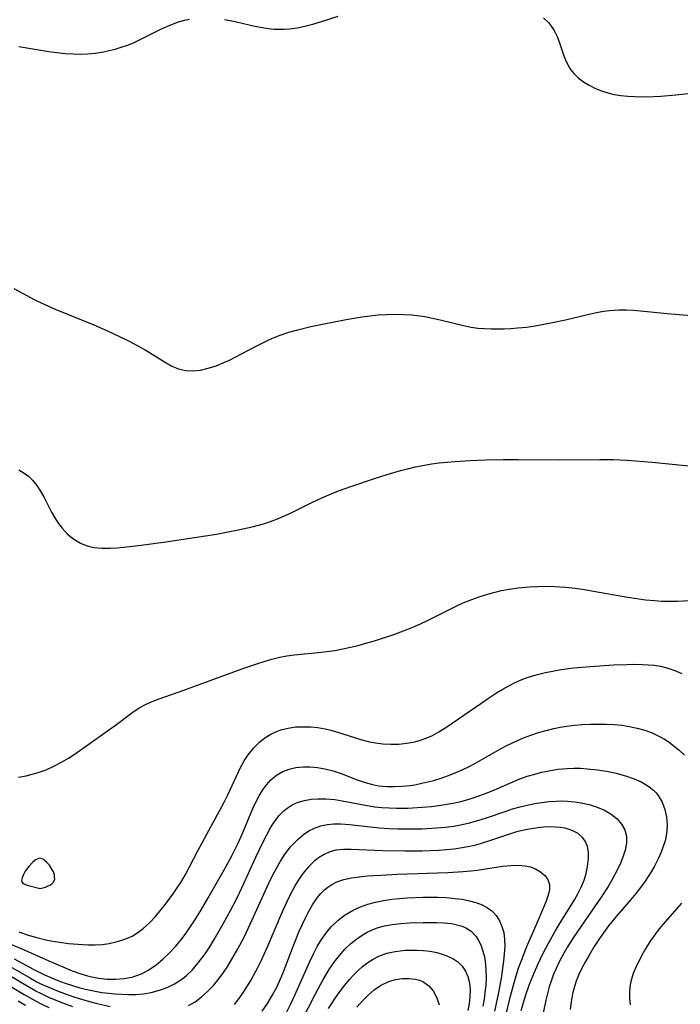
# Model space of a CAD drawing. Header units: inches. Extents: x 1073367 to 1082519, y 1569854 to 1574957.
# Tile 543 of 565: x 1080584 to 1080722, y 1573608 to 1573814. Entities that reach past the tile are written whole.
import ezdxf

# ---------------------------------------------------------------- set-up
doc = ezdxf.new("R2010")
doc.units = ezdxf.units.IN
doc.header["$MEASUREMENT"] = 0
doc.layers.add('CGG_CurvaNivelLidar_v1', color=7, linetype='Continuous', lineweight=30, true_color=0x008008)

msp = doc.modelspace()

# ---------------------------------------------------------------- linework, layer by layer
at = {"layer": 'CGG_CurvaNivelLidar_v1'}
for points in [[(1080627.1073, 1573814.2312, 80), (1080628.2948, 1573814.0402, 80), (1080629.3291, 1573813.8327, 80), (1080632.819, 1573813.004, 80), (1080634.557, 1573812.6267, 80), (1080636.3059, 1573812.3438, 80), (1080637.4152, 1573812.2381, 80), (1080638.5288, 1573812.196, 80), (1080639.6087, 1573812.2183, 80), (1080640.6888, 1573812.3002, 80), (1080642.32, 1573812.5275, 80), (1080643.9479, 1573812.8566, 80), (1080645.5727, 1573813.2646, 80), (1080647.1944, 1573813.7337, 80), (1080650.8663, 1573814.9436, 80)], [(1080693.8614, 1573814.5955, 80), (1080694.9236, 1573813.5289, 80), (1080695.8184, 1573812.3535, 80), (1080696.055, 1573811.9649, 80), (1080696.6755, 1573810.7014, 80), (1080697.1813, 1573809.3714, 80), (1080698.1021, 1573806.656, 80), (1080698.6404, 1573805.3413, 80), (1080699.1371, 1573804.3904, 80), (1080699.5102, 1573803.8061, 80), (1080700.161, 1573802.9766, 80), (1080701.1093, 1573802.049, 80), (1080702.1827, 1573801.2321, 80), (1080703.4041, 1573800.4875, 80), (1080704.7124, 1573799.8423, 80), (1080705.9635, 1573799.3411, 80), (1080707.2631, 1573798.9232, 80), (1080708.6039, 1573798.5946, 80), (1080710.0121, 1573798.3555, 80), (1080711.4492, 1573798.2, 80), (1080712.9078, 1573798.112, 80), (1080715.347, 1573798.0833, 80), (1080718.3492, 1573798.2032, 80), (1080721.5269, 1573798.4756, 80), (1080725.3487, 1573798.938, 80)], [(1080584.1203, 1573808.6219, 80), (1080590.3427, 1573807.5735, 80), (1080592.0754, 1573807.3439, 80), (1080593.7632, 1573807.1719, 80), (1080595.4504, 1573807.0627, 80), (1080596.9519, 1573807.0317, 80), (1080598.4474, 1573807.0785, 80), (1080600.1253, 1573807.2404, 80), (1080601.7889, 1573807.5084, 80), (1080603.0116, 1573807.7684, 80), (1080604.2233, 1573808.0748, 80), (1080605.5229, 1573808.4555, 80), (1080606.8037, 1573808.8895, 80), (1080608.0608, 1573809.383, 80), (1080609.6463, 1573810.1096, 80), (1080613.7674, 1573812.2072, 80), (1080615.0616, 1573812.8147, 80), (1080616.2509, 1573813.31, 80), (1080617.4586, 1573813.7365, 80), (1080618.8022, 1573814.1058, 80), (1080619.8094, 1573814.3064, 80)], [(1080583.043, 1573757.9663, 79.5), (1080587.3341, 1573755.6801, 79.5), (1080588.8007, 1573754.9578, 79.5), (1080591.7258, 1573753.6553, 79.5), (1080599.8125, 1573750.3597, 79.5), (1080602.6219, 1573749.1021, 79.5), (1080606.7544, 1573747.1421, 79.5), (1080608.2284, 1573746.3935, 79.5), (1080610.497, 1573745.1398, 79.5), (1080614.8981, 1573742.4376, 79.5), (1080616.1159, 1573741.7631, 79.5), (1080617.5117, 1573741.1609, 79.5), (1080618.9433, 1573740.7969, 79.5), (1080620.4928, 1573740.7269, 79.5), (1080622.0847, 1573740.9181, 79.5), (1080623.707, 1573741.2994, 79.5), (1080625.3485, 1573741.8281, 79.5), (1080626.996, 1573742.4769, 79.5), (1080628.2654, 1573743.049, 79.5), (1080629.3577, 1573743.587, 79.5), (1080633.5884, 1573745.8257, 79.5), (1080636.2498, 1573747.1521, 79.5), (1080637.4972, 1573747.7062, 79.5), (1080638.7639, 1573748.211, 79.5), (1080640.6032, 1573748.8331, 79.5), (1080642.4753, 1573749.3685, 79.5), (1080645.1532, 1573750.0287, 79.5), (1080649.6921, 1573750.9732, 79.5), (1080652.5857, 1573751.5184, 79.5), (1080655.913, 1573752.066, 79.5), (1080657.5793, 1573752.2836, 79.5), (1080659.28, 1573752.4483, 79.5), (1080661.033, 1573752.5542, 79.5), (1080662.7843, 1573752.5974, 79.5), (1080664.5305, 1573752.5745, 79.5), (1080666.2682, 1573752.4769, 79.5), (1080667.9934, 1573752.2911, 79.5), (1080669.0214, 1573752.1307, 79.5), (1080670.6418, 1573751.8119, 79.5), (1080672.2513, 1573751.4387, 79.5), (1080677.0871, 1573750.2262, 79.5), (1080678.737, 1573749.8967, 79.5), (1080680.1156, 1573749.7099, 79.5), (1080681.5067, 1573749.5933, 79.5), (1080682.9077, 1573749.5322, 79.5), (1080684.1303, 1573749.5164, 79.5), (1080685.5803, 1573749.5434, 79.5), (1080687.0343, 1573749.6165, 79.5), (1080688.4903, 1573749.7322, 79.5), (1080690.2822, 1573749.9295, 79.5), (1080692.0717, 1573750.1825, 79.5), (1080693.882, 1573750.4904, 79.5), (1080695.687, 1573750.8364, 79.5), (1080698.4073, 1573751.4102, 79.5), (1080703.6336, 1573752.6503, 79.5), (1080705.2864, 1573753.0091, 79.5), (1080706.4464, 1573753.2219, 79.5), (1080707.6096, 1573753.3877, 79.5), (1080708.5849, 1573753.4804, 79.5), (1080709.5827, 1573753.5291, 79.5), (1080711.0912, 1573753.5259, 79.5), (1080712.6049, 1573753.4511, 79.5), (1080714.1233, 1573753.3255, 79.5), (1080719.7122, 1573752.7353, 79.5), (1080727.252, 1573752.1137, 79.5)], [(1080584.0772, 1573720.0176, 79), (1080585.2011, 1573719.3758, 79), (1080586.1198, 1573718.702, 79), (1080586.9536, 1573717.9195, 79), (1080587.8619, 1573716.8012, 79), (1080588.6592, 1573715.5595, 79), (1080589.3845, 1573714.2365, 79), (1080590.9567, 1573711.2104, 79), (1080591.6278, 1573710.0267, 79), (1080592.3504, 1573708.8866, 79), (1080593.1494, 1573707.8175, 79), (1080594.3024, 1573706.6006, 79), (1080595.5951, 1573705.5571, 79), (1080597.0085, 1573704.7094, 79), (1080598.1633, 1573704.2156, 79), (1080598.9055, 1573703.9866, 79), (1080599.8619, 1573703.7851, 79), (1080601.4803, 1573703.6319, 79), (1080603.1543, 1573703.6379, 79), (1080604.5942, 1573703.7229, 79), (1080606.0584, 1573703.8566, 79), (1080609.7021, 1573704.291, 79), (1080614.8598, 1573704.9732, 79), (1080625.4267, 1573706.6098, 79), (1080629.9617, 1573707.4855, 79), (1080632.9267, 1573708.1628, 79), (1080635.2465, 1573708.7909, 79), (1080636.7189, 1573709.2569, 79), (1080638.1681, 1573709.7828, 79), (1080639.639, 1573710.3968, 79), (1080641.0878, 1573711.0669, 79), (1080645.3537, 1573713.2, 79), (1080647.4997, 1573714.2221, 79), (1080649.9297, 1573715.2508, 79), (1080651.1506, 1573715.7178, 79), (1080653.7682, 1573716.644, 79), (1080658.489, 1573718.2384, 79), (1080661.11, 1573719.078, 79), (1080663.9089, 1573719.8873, 79), (1080665.3972, 1573720.2724, 79), (1080666.9786, 1573720.6456, 79), (1080668.5687, 1573720.9748, 79), (1080670.4248, 1573721.29, 79), (1080672.0405, 1573721.5077, 79), (1080673.6629, 1573721.684, 79), (1080675.2903, 1573721.8274, 79), (1080678.4934, 1573722.0354, 79), (1080681.7244, 1573722.1557, 79), (1080685.3854, 1573722.2172, 79), (1080688.487, 1573722.2195, 79), (1080696.944, 1573722.1416, 79), (1080705.6243, 1573722.2166, 79), (1080708.4949, 1573722.1834, 79), (1080711.309, 1573722.0515, 79), (1080716.5303, 1573721.642, 79), (1080720.7122, 1573721.2624, 79), (1080727.0701, 1573720.5772, 79)], [(1080584.0488, 1573655.7537, 78.5), (1080585.6207, 1573656.0552, 78.5), (1080586.8979, 1573656.3603, 78.5), (1080588.1644, 1573656.7272, 78.5), (1080589.8243, 1573657.3277, 78.5), (1080591.4485, 1573658.0455, 78.5), (1080593.0525, 1573658.882, 78.5), (1080594.466, 1573659.7281, 78.5), (1080595.8496, 1573660.6341, 78.5), (1080602.1721, 1573665.0749, 78.5), (1080604.7924, 1573667.0011, 78.5), (1080607.751, 1573669.2495, 78.5), (1080609.2802, 1573670.2568, 78.5), (1080610.5771, 1573670.9592, 78.5), (1080612, 1573671.6031, 78.5), (1080613.4655, 1573672.177, 78.5), (1080618.5868, 1573673.9595, 78.5), (1080625.4181, 1573676.5064, 78.5), (1080631.3387, 1573678.6155, 78.5), (1080634.0972, 1573679.567, 78.5), (1080635.3882, 1573679.9805, 78.5), (1080637.0259, 1573680.453, 78.5), (1080638.6786, 1573680.8496, 78.5), (1080640.1839, 1573681.1259, 78.5), (1080641.7314, 1573681.3371, 78.5), (1080647.4355, 1573681.9042, 78.5), (1080650.2125, 1573682.2884, 78.5), (1080651.843, 1573682.5876, 78.5), (1080653.4656, 1573682.9375, 78.5), (1080655.0801, 1573683.332, 78.5), (1080656.6858, 1573683.7673, 78.5), (1080658.4935, 1573684.3042, 78.5), (1080662.5272, 1573685.6268, 78.5), (1080665.4627, 1573686.711, 78.5), (1080666.8619, 1573687.2776, 78.5), (1080668.2453, 1573687.88, 78.5), (1080669.5908, 1573688.512, 78.5), (1080675.4408, 1573691.4543, 78.5), (1080677.0537, 1573692.2106, 78.5), (1080678.8191, 1573692.954, 78.5), (1080680.3512, 1573693.5091, 78.5), (1080681.9063, 1573693.9966, 78.5), (1080683.4803, 1573694.4229, 78.5), (1080685.0698, 1573694.7904, 78.5), (1080686.6727, 1573695.0978, 78.5), (1080688.5454, 1573695.3732, 78.5), (1080690.8438, 1573695.588, 78.5), (1080692.6015, 1573695.6703, 78.5), (1080694.3629, 1573695.691, 78.5), (1080696.1253, 1573695.6542, 78.5), (1080698.4336, 1573695.5143, 78.5), (1080700.4769, 1573695.2915, 78.5), (1080702.3796, 1573695.0186, 78.5), (1080704.2793, 1573694.7041, 78.5), (1080711.4731, 1573693.408, 78.5), (1080713.3312, 1573693.1175, 78.5), (1080715.1913, 1573692.8728, 78.5), (1080717.0536, 1573692.6903, 78.5), (1080718.5215, 1573692.6012, 78.5), (1080720.2338, 1573692.5622, 78.5), (1080721.8788, 1573692.5901, 78.5), (1080726.8007, 1573692.8308, 78.5)], [(1080584.0737, 1573623.4217, 78), (1080585.8251, 1573622.8127, 78), (1080587.6085, 1573622.2779, 78), (1080589.7311, 1573621.7373, 78), (1080590.7824, 1573621.5198, 78), (1080592.6279, 1573621.216, 78), (1080594.4829, 1573620.987, 78), (1080597.48, 1573620.7306, 78), (1080598.6201, 1573620.6822, 78), (1080600.0854, 1573620.6943, 78), (1080601.5385, 1573620.7966, 78), (1080603.0098, 1573620.9995, 78), (1080604.4499, 1573621.3025, 78), (1080605.8474, 1573621.7108, 78), (1080606.8333, 1573622.0825, 78), (1080607.7824, 1573622.5278, 78), (1080608.9983, 1573623.2612, 78), (1080610.123, 1573624.1159, 78), (1080611.4284, 1573625.3235, 78), (1080612.6611, 1573626.6492, 78), (1080613.8481, 1573628.0527, 78), (1080614.77, 1573629.2023, 78), (1080616.5466, 1573631.5818, 78), (1080617.3857, 1573632.8146, 78), (1080617.9835, 1573633.7577, 78), (1080618.944, 1573635.414, 78), (1080621.6343, 1573640.523, 78), (1080626.9417, 1573650.3653, 78), (1080627.8074, 1573652.0706, 78), (1080630.4908, 1573657.7623, 78), (1080631.2377, 1573659.1476, 78), (1080632.0712, 1573660.4529, 78), (1080633.1855, 1573661.8375, 78), (1080634.4399, 1573663.0735, 78), (1080635.5789, 1573663.983, 78), (1080636.8002, 1573664.7606, 78), (1080637.8224, 1573665.2645, 78), (1080638.8915, 1573665.6662, 78), (1080640.4131, 1573666.0475, 78), (1080641.9892, 1573666.2589, 78), (1080643.5683, 1573666.3231, 78), (1080645.1674, 1573666.268, 78), (1080646.6603, 1573666.1223, 78), (1080648.15, 1573665.8825, 78), (1080649.3645, 1573665.6113, 78), (1080650.5683, 1573665.2808, 78), (1080654.279, 1573664.0548, 78), (1080655.8484, 1573663.575, 78), (1080657.4278, 1573663.1676, 78), (1080658.6977, 1573662.9133, 78), (1080660.2461, 1573662.7209, 78), (1080661.9226, 1573662.6421, 78), (1080663.5986, 1573662.6871, 78), (1080665.2631, 1573662.8576, 78), (1080666.9039, 1573663.1643, 78), (1080668.0899, 1573663.4878, 78), (1080668.8708, 1573663.7543, 78), (1080670.4757, 1573664.4425, 78), (1080671.9669, 1573665.2465, 78), (1080673.4236, 1573666.1497, 78), (1080676.0627, 1573667.9365, 78), (1080680.7032, 1573671.1923, 78), (1080682.345, 1573672.3035, 78), (1080684.0051, 1573673.3755, 78), (1080685.3516, 1573674.1975, 78), (1080686.7226, 1573674.9642, 78), (1080687.7732, 1573675.4887, 78), (1080688.8451, 1573675.965, 78), (1080690.0745, 1573676.4409, 78), (1080691.3264, 1573676.8611, 78), (1080692.5968, 1573677.2335, 78), (1080694.2779, 1573677.6572, 78), (1080695.6912, 1573677.9605, 78), (1080697.1161, 1573678.2222, 78), (1080698.5508, 1573678.4426, 78), (1080700.1424, 1573678.6386, 78), (1080703.6653, 1573678.9467, 78), (1080708.4895, 1573679.2332, 78), (1080711.2289, 1573679.3567, 78), (1080712.5895, 1573679.3861, 78), (1080714.4439, 1573679.3642, 78), (1080715.7435, 1573679.2935, 78), (1080717.029, 1573679.1618, 78), (1080718.2972, 1573678.9516, 78), (1080719.8175, 1573678.5698, 78), (1080721.307, 1573678.0631, 78), (1080722.765, 1573677.4472, 78)], [(1080580.8906, 1573621.4549, 77.5), (1080585.2374, 1573619.6212, 77.5), (1080590.4019, 1573617.3245, 77.5), (1080595.2803, 1573615.2649, 77.5), (1080596.8513, 1573614.6782, 77.5), (1080598.4389, 1573614.1872, 77.5), (1080599.0156, 1573614.0422, 77.5), (1080600.7808, 1573613.7124, 77.5), (1080602.5567, 1573613.537, 77.5), (1080604.3269, 1573613.5108, 77.5), (1080606.0739, 1573613.642, 77.5), (1080607.7776, 1573613.9531, 77.5), (1080608.1576, 1573614.0528, 77.5), (1080608.5873, 1573614.1816, 77.5), (1080609.7265, 1573614.6143, 77.5), (1080611.3134, 1573615.4498, 77.5), (1080612.8178, 1573616.4801, 77.5), (1080614.2485, 1573617.6622, 77.5), (1080615.6318, 1573618.9891, 77.5), (1080616.9457, 1573620.4173, 77.5), (1080618.1882, 1573621.9319, 77.5), (1080618.8819, 1573622.8572, 77.5), (1080620.0305, 1573624.5116, 77.5), (1080620.7495, 1573625.6147, 77.5), (1080622.1675, 1573627.9062, 77.5), (1080623.713, 1573630.5114, 77.5), (1080627.3375, 1573636.8613, 77.5), (1080628.7397, 1573639.4824, 77.5), (1080629.9482, 1573641.9848, 77.5), (1080630.7855, 1573643.8658, 77.5), (1080633.0516, 1573649.1932, 77.5), (1080633.7006, 1573650.5651, 77.5), (1080634.3954, 1573651.8822, 77.5), (1080635.1513, 1573653.1257, 77.5), (1080635.9329, 1573654.2063, 77.5), (1080636.7975, 1573655.1786, 77.5), (1080637.9852, 1573656.1873, 77.5), (1080639.3094, 1573656.9662, 77.5), (1080640.6252, 1573657.4549, 77.5), (1080642.0221, 1573657.758, 77.5), (1080643.5684, 1573657.9082, 77.5), (1080645.0633, 1573657.907, 77.5), (1080646.5776, 1573657.7771, 77.5), (1080648.096, 1573657.5192, 77.5), (1080649.8169, 1573657.0725, 77.5), (1080651.5212, 1573656.5029, 77.5), (1080654.8563, 1573655.2253, 77.5), (1080656.5392, 1573654.6462, 77.5), (1080658.0648, 1573654.2384, 77.5), (1080658.6994, 1573654.1088, 77.5), (1080659.46, 1573653.9861, 77.5), (1080661.058, 1573653.8328, 77.5), (1080662.6708, 1573653.8002, 77.5), (1080664.2916, 1573653.8731, 77.5), (1080665.9141, 1573654.0427, 77.5), (1080666.9045, 1573654.1919, 77.5), (1080668.3859, 1573654.4746, 77.5), (1080670.8737, 1573655.0955, 77.5), (1080672.4387, 1573655.5719, 77.5), (1080673.9873, 1573656.1092, 77.5), (1080675.5151, 1573656.7101, 77.5), (1080676.8564, 1573657.3032, 77.5), (1080678.1761, 1573657.9481, 77.5), (1080679.4432, 1573658.6224, 77.5), (1080684.8578, 1573661.6601, 77.5), (1080686.3307, 1573662.4327, 77.5), (1080688.3876, 1573663.4251, 77.5), (1080689.6586, 1573663.9684, 77.5), (1080691.2133, 1573664.5576, 77.5), (1080692.7919, 1573665.0826, 77.5), (1080694.391, 1573665.5451, 77.5), (1080696.0083, 1573665.9424, 77.5), (1080697.3394, 1573666.2143, 77.5), (1080698.68, 1573666.437, 77.5), (1080700.2961, 1573666.6376, 77.5), (1080701.9202, 1573666.7735, 77.5), (1080703.6839, 1573666.8559, 77.5), (1080705.4479, 1573666.878, 77.5), (1080707.0375, 1573666.8473, 77.5), (1080708.6189, 1573666.7627, 77.5), (1080710.2234, 1573666.6094, 77.5), (1080711.8069, 1573666.3738, 77.5), (1080713.4349, 1573666.0231, 77.5), (1080715.0236, 1573665.5687, 77.5), (1080716.563, 1573665.012, 77.5), (1080718.112, 1573664.3017, 77.5), (1080719.174, 1573663.6879, 77.5), (1080719.8845, 1573663.2195, 77.5), (1080721.0803, 1573662.342, 77.5), (1080722.2327, 1573661.3917, 77.5), (1080723.3366, 1573660.3762, 77.5)], [(1080583.1504, 1573617.7874, 77), (1080587.2462, 1573615.5406, 77), (1080589.4866, 1573614.4072, 77), (1080590.7575, 1573613.8306, 77), (1080592.2573, 1573613.2186, 77), (1080593.7812, 1573612.6638, 77), (1080595.3247, 1573612.1616, 77), (1080596.8844, 1573611.7108, 77), (1080598.6874, 1573611.2629, 77), (1080600.0757, 1573610.9785, 77), (1080601.4712, 1573610.7456, 77), (1080602.8575, 1573610.5657, 77), (1080604.2446, 1573610.4324, 77), (1080605.6286, 1573610.3425, 77), (1080607.0936, 1573610.2972, 77), (1080608.5473, 1573610.321, 77), (1080610.1897, 1573610.4588, 77), (1080611.8008, 1573610.7284, 77), (1080613.491, 1573611.1792, 77), (1080615.1197, 1573611.7844, 77), (1080616.6727, 1573612.536, 77), (1080617.7725, 1573613.1998, 77), (1080618.4509, 1573613.6867, 77), (1080619.1161, 1573614.2323, 77), (1080620.4099, 1573615.4962, 77), (1080621.6062, 1573616.8956, 77), (1080623.0437, 1573618.8407, 77), (1080624.0227, 1573620.3073, 77), (1080624.9676, 1573621.8148, 77), (1080626.8569, 1573625.0566, 77), (1080628.3745, 1573627.8569, 77), (1080629.6589, 1573630.3943, 77), (1080630.7372, 1573632.6411, 77), (1080633.691, 1573639.0466, 77), (1080635.136, 1573642.0992, 77), (1080635.8827, 1573643.5748, 77), (1080636.8235, 1573645.2719, 77), (1080637.6503, 1573646.5621, 77), (1080638.556, 1573647.7433, 77), (1080639.5647, 1573648.781, 77), (1080640.3951, 1573649.4365, 77), (1080641.2934, 1573649.9828, 77), (1080642.534, 1573650.5178, 77), (1080643.8548, 1573650.892, 77), (1080645.2345, 1573651.1314, 77), (1080646.6554, 1573651.2542, 77), (1080648.3335, 1573651.258, 77), (1080649.2684, 1573651.1893, 77), (1080650.2091, 1573651.0765, 77), (1080651.6941, 1573650.8333, 77), (1080656.5933, 1573649.8738, 77), (1080658.5063, 1573649.5833, 77), (1080660.0342, 1573649.4261, 77), (1080661.5708, 1573649.3301, 77), (1080663.1132, 1573649.2872, 77), (1080665.4068, 1573649.3072, 77), (1080668.4394, 1573649.4665, 77), (1080670.3898, 1573649.6487, 77), (1080672.3309, 1573649.8963, 77), (1080674.8449, 1573650.3276, 77), (1080676.5663, 1573650.7043, 77), (1080678.2662, 1573651.1595, 77), (1080680.4975, 1573651.9051, 77), (1080682.0388, 1573652.4988, 77), (1080683.5664, 1573653.1325, 77), (1080687.2453, 1573654.7397, 77), (1080688.9107, 1573655.4084, 77), (1080690.4379, 1573655.9402, 77), (1080691.9885, 1573656.4044, 77), (1080693.446, 1573656.7773, 77), (1080694.9174, 1573657.0921, 77), (1080696.852, 1573657.4066, 77), (1080698.8013, 1573657.5959, 77), (1080700.1962, 1573657.643, 77), (1080701.5932, 1573657.6223, 77), (1080702.9893, 1573657.5405, 77), (1080705.1589, 1573657.3044, 77), (1080706.9783, 1573657.0182, 77), (1080708.7695, 1573656.6531, 77), (1080710.0053, 1573656.3435, 77), (1080711.2128, 1573655.9879, 77), (1080712.7959, 1573655.4244, 77), (1080714.288, 1573654.7596, 77), (1080715.6571, 1573653.9759, 77), (1080716.861, 1573653.0465, 77), (1080717.4148, 1573652.4815, 77), (1080717.8378, 1573651.9496, 77), (1080718.6418, 1573650.5615, 77), (1080719.2081, 1573649.0271, 77), (1080719.5559, 1573647.3941, 77), (1080719.6841, 1573645.7015, 77), (1080719.5662, 1573643.9242, 77), (1080719.2533, 1573642.4159, 77), (1080718.8823, 1573641.2279, 77), (1080718.4265, 1573640.0471, 77), (1080717.8101, 1573638.6732, 77), (1080717.1179, 1573637.3124, 77), (1080716.3572, 1573635.9707, 77), (1080715.737, 1573634.9699, 77), (1080715.0813, 1573633.9857, 77), (1080714.1409, 1573632.6823, 77), (1080713.1496, 1573631.411, 77), (1080712.1166, 1573630.1703, 77), (1080709.0227, 1573626.6498, 77), (1080707.4416, 1573624.6905, 77), (1080706.3665, 1573623.2348, 77), (1080705.3899, 1573621.8004, 77), (1080704.4612, 1573620.3412, 77), (1080703.361, 1573618.5101, 77), (1080702.5969, 1573617.1785, 77), (1080701.875, 1573615.8367, 77), (1080701.2187, 1573614.4758, 77), (1080700.6552, 1573613.0859, 77), (1080700.3038, 1573612.0041, 77), (1080699.9047, 1573610.4142, 77), (1080699.6176, 1573608.796, 77), (1080699.4358, 1573607.1591, 77)], [(1080619.5722, 1573607.9814, 76.5), (1080620.9809, 1573608.803, 76.5), (1080622.311, 1573609.7856, 76.5), (1080623.5879, 1573610.9377, 76.5), (1080624.7863, 1573612.2094, 76.5), (1080625.912, 1573613.5781, 76.5), (1080626.884, 1573614.9053, 76.5), (1080627.6512, 1573616.0466, 76.5), (1080628.3886, 1573617.2179, 76.5), (1080629.9028, 1573619.845, 76.5), (1080631.1948, 1573622.3262, 76.5), (1080632.4832, 1573624.9966, 76.5), (1080636.4182, 1573633.602, 76.5), (1080637.113, 1573635.0241, 76.5), (1080637.9419, 1573636.6213, 76.5), (1080638.8213, 1573638.1664, 76.5), (1080639.832, 1573639.7278, 76.5), (1080640.9379, 1573641.1809, 76.5), (1080641.7246, 1573642.0611, 76.5), (1080642.5599, 1573642.8738, 76.5), (1080643.6256, 1573643.7499, 76.5), (1080644.757, 1573644.5049, 76.5), (1080645.9526, 1573645.1206, 76.5), (1080647.2627, 1573645.5925, 76.5), (1080648.629, 1573645.8879, 76.5), (1080650.0076, 1573646.0095, 76.5), (1080651.4211, 1573646.005, 76.5), (1080653.2351, 1573645.884, 76.5), (1080659.5301, 1573645.1996, 76.5), (1080661.481, 1573645.0603, 76.5), (1080663.4426, 1573644.9699, 76.5), (1080665.4101, 1573644.9284, 76.5), (1080668.4389, 1573644.9686, 76.5), (1080671.4801, 1573645.1441, 76.5), (1080673.2743, 1573645.3157, 76.5), (1080675.058, 1573645.5482, 76.5), (1080676.8273, 1573645.8555, 76.5), (1080678.3336, 1573646.1922, 76.5), (1080680.1178, 1573646.6888, 76.5), (1080681.8868, 1573647.2581, 76.5), (1080685.7884, 1573648.6037, 76.5), (1080687.355, 1573649.1125, 76.5), (1080688.9352, 1573649.5706, 76.5), (1080690.4351, 1573649.9361, 76.5), (1080691.9471, 1573650.239, 76.5), (1080693.4621, 1573650.4805, 76.5), (1080694.9803, 1573650.6578, 76.5), (1080696.497, 1573650.763, 76.5), (1080697.6749, 1573650.7874, 76.5), (1080698.8453, 1573650.754, 76.5), (1080700.2998, 1573650.6225, 76.5), (1080701.7304, 1573650.4008, 76.5), (1080703.416, 1573650.0235, 76.5), (1080705.0301, 1573649.5204, 76.5), (1080706.5913, 1573648.8538, 76.5), (1080708.0066, 1573648.0343, 76.5), (1080709.2143, 1573647.0695, 76.5), (1080710.1824, 1573645.9512, 76.5), (1080710.8352, 1573644.7308, 76.5), (1080711.1785, 1573643.4011, 76.5), (1080711.1913, 1573641.9821, 76.5), (1080710.9271, 1573640.5093, 76.5), (1080710.5243, 1573639.2067, 76.5), (1080709.9973, 1573637.8876, 76.5), (1080709.375, 1573636.5584, 76.5), (1080708.1843, 1573634.3349, 76.5), (1080707.3317, 1573632.8963, 76.5), (1080705.8922, 1573630.6587, 76.5), (1080700.9134, 1573623.4769, 76.5), (1080700.04, 1573622.1483, 76.5), (1080698.8689, 1573620.2786, 76.5), (1080698.012, 1573618.7931, 76.5), (1080697.2132, 1573617.2821, 76.5), (1080696.4787, 1573615.7454, 76.5), (1080695.9561, 1573614.5265, 76.5), (1080695.4845, 1573613.2899, 76.5), (1080695.0344, 1573611.9242, 76.5), (1080694.6431, 1573610.5406, 76.5), (1080694.3029, 1573609.1427, 76.5), (1080693.7576, 1573606.3714, 76.5)], [(1080689.131, 1573606.9844, 76), (1080690.0513, 1573610.004, 76), (1080690.9026, 1573612.4536, 76), (1080691.9181, 1573614.9954, 76), (1080692.624, 1573616.5706, 76), (1080693.637, 1573618.6638, 76), (1080694.4832, 1573620.3038, 76), (1080696.2664, 1573623.5338, 76), (1080697.3254, 1573625.3261, 76), (1080699.5627, 1573628.8763, 76), (1080700.303, 1573630.101, 76), (1080700.9973, 1573631.3325, 76), (1080701.7107, 1573632.7558, 76), (1080702.3063, 1573634.1933, 76), (1080702.7539, 1573635.6329, 76), (1080703.0606, 1573637.0635, 76), (1080703.2484, 1573638.7515, 76), (1080703.2356, 1573640.0533, 76), (1080703.038, 1573641.2615, 76), (1080702.6108, 1573642.3396, 76), (1080701.941, 1573643.2308, 76), (1080701.0548, 1573643.9666, 76), (1080699.9955, 1573644.5476, 76), (1080699.1945, 1573644.8513, 76), (1080698.3397, 1573645.0806, 76), (1080697.3447, 1573645.2487, 76), (1080696.3062, 1573645.3383, 76), (1080694.5209, 1573645.3425, 76), (1080692.6789, 1573645.1941, 76), (1080690.8084, 1573644.9101, 76), (1080689.0861, 1573644.5344, 76), (1080687.9631, 1573644.2303, 76), (1080685.6951, 1573643.5119, 76), (1080682.5543, 1573642.4331, 76), (1080680.9727, 1573641.9292, 76), (1080679.7065, 1573641.5745, 76), (1080678.4284, 1573641.27, 76), (1080676.7888, 1573640.9626, 76), (1080675.1341, 1573640.7294, 76), (1080673.5488, 1573640.5613, 76), (1080671.9562, 1573640.4371, 76), (1080670.2091, 1573640.3443, 76), (1080668.4587, 1573640.2869, 76), (1080664.8487, 1573640.2522, 76), (1080660.2327, 1573640.3492, 76), (1080653.6136, 1573640.6641, 76), (1080651.9849, 1573640.6464, 76), (1080650.4226, 1573640.4764, 76), (1080649.1137, 1573640.1394, 76), (1080647.9249, 1573639.6116, 76), (1080646.8081, 1573638.9078, 76), (1080645.7587, 1573638.0579, 76), (1080644.7755, 1573637.0845, 76), (1080643.8042, 1573635.9351, 76), (1080642.9007, 1573634.6888, 76), (1080642.0596, 1573633.3637, 76), (1080640.9208, 1573631.291, 76), (1080640.0603, 1573629.5183, 76), (1080639.2424, 1573627.7023, 76), (1080636.0182, 1573620.1827, 76), (1080634.6318, 1573617.1575, 76), (1080634.0083, 1573615.9042, 76), (1080632.679, 1573613.4578, 76), (1080631.8685, 1573612.1099, 76), (1080631.0175, 1573610.8011, 76), (1080630.0875, 1573609.4903, 76), (1080629.1051, 1573608.2427, 76)], [(1080634.9899, 1573606.849, 75.5), (1080636.0875, 1573608.4463, 75.5), (1080637.1015, 1573610.1205, 75.5), (1080638.03, 1573611.8605, 75.5), (1080638.6218, 1573613.1034, 75.5), (1080639.3126, 1573614.697, 75.5), (1080639.8973, 1573616.1596, 75.5), (1080641.5679, 1573620.5858, 75.5), (1080642.7458, 1573623.5189, 75.5), (1080643.952, 1573626.1912, 75.5), (1080644.6034, 1573627.4712, 75.5), (1080645.51, 1573629.0476, 75.5), (1080646.504, 1573630.5059, 75.5), (1080647.2557, 1573631.4261, 75.5), (1080648.0714, 1573632.2529, 75.5), (1080648.6926, 1573632.7688, 75.5), (1080649.5308, 1573633.3251, 75.5), (1080650.6315, 1573633.8568, 75.5), (1080652.0944, 1573634.345, 75.5), (1080653.6494, 1573634.6948, 75.5), (1080655.2734, 1573634.9415, 75.5), (1080656.948, 1573635.1121, 75.5), (1080659.8422, 1573635.2982, 75.5), (1080663.2074, 1573635.4585, 75.5), (1080673.7913, 1573635.8072, 75.5), (1080677.0487, 1573636.0061, 75.5), (1080678.6652, 1573636.1691, 75.5), (1080679.9692, 1573636.3389, 75.5), (1080685.2502, 1573637.1228, 75.5), (1080687.0187, 1573637.3137, 75.5), (1080688.7156, 1573637.3562, 75.5), (1080689.938, 1573637.2398, 75.5), (1080691.0887, 1573636.989, 75.5), (1080692.1438, 1573636.6034, 75.5), (1080693.2111, 1573635.9903, 75.5), (1080694.0825, 1573635.2255, 75.5), (1080694.7163, 1573634.3364, 75.5), (1080695.0563, 1573633.3419, 75.5), (1080695.0623, 1573632.2595, 75.5), (1080694.8065, 1573631.0956, 75.5), (1080694.3761, 1573629.8559, 75.5), (1080693.6398, 1573628.0368, 75.5), (1080692.4571, 1573625.2165, 75.5), (1080690.3058, 1573620.2405, 75.5), (1080689.1289, 1573617.3332, 75.5), (1080688.6323, 1573615.9767, 75.5), (1080688.1741, 1573614.6068, 75.5), (1080687.4706, 1573612.2003, 75.5), (1080686.6839, 1573609.1437, 75.5), (1080685.3606, 1573603.6011, 75.5)], [(1080640.13, 1573606.666, 75), (1080640.9906, 1573608.385, 75), (1080641.8067, 1573610.1432, 75), (1080644.9449, 1573617.2153, 75), (1080645.7107, 1573618.7836, 75), (1080646.525, 1573620.309, 75), (1080647.3995, 1573621.7767, 75), (1080648.2826, 1573623.0736, 75), (1080648.6594, 1573623.5693, 75), (1080649.5023, 1573624.5558, 75), (1080650.8528, 1573625.8335, 75), (1080652.3443, 1573626.9462, 75), (1080654.0248, 1573627.9278, 75), (1080655.5253, 1573628.608, 75), (1080657.0915, 1573629.168, 75), (1080658.7103, 1573629.615, 75), (1080660.3961, 1573629.9591, 75), (1080662.1143, 1573630.2172, 75), (1080663.7499, 1573630.4011, 75), (1080665.3986, 1573630.5361, 75), (1080668.6588, 1573630.673, 75), (1080671.7609, 1573630.6573, 75), (1080673.5524, 1573630.5694, 75), (1080675.3073, 1573630.4159, 75), (1080676.8515, 1573630.2103, 75), (1080678.3347, 1573629.9198, 75), (1080679.7044, 1573629.5323, 75), (1080680.9754, 1573629.039, 75), (1080682.1215, 1573628.4361, 75), (1080682.999, 1573627.7994, 75), (1080683.9178, 1573626.7956, 75), (1080684.5961, 1573625.7335, 75), (1080685.1318, 1573624.5538, 75), (1080685.5036, 1573623.2763, 75), (1080685.6997, 1573621.8067, 75), (1080685.713, 1573620.3369, 75), (1080685.608, 1573618.8182, 75), (1080685.4349, 1573617.2588, 75), (1080684.9485, 1573613.7192, 75), (1080684.4291, 1573610.7244, 75), (1080683.9555, 1573608.391, 75), (1080683.6066, 1573606.8447, 75)], [(1080722.6808, 1573629.384, 77.5), (1080718.8545, 1573624.9978, 77.5), (1080718.0592, 1573624.0413, 77.5), (1080717.2285, 1573622.9832, 77.5), (1080716.136, 1573621.4327, 77.5), (1080715.1417, 1573619.8375, 77.5), (1080714.5854, 1573618.8615, 77.5), (1080713.2563, 1573616.2924, 77.5), (1080712.5767, 1573614.6879, 77.5), (1080712.0911, 1573613.0462, 77.5), (1080711.9061, 1573611.89, 77.5), (1080711.8305, 1573610.7104, 77.5), (1080711.8487, 1573609.4444, 77.5), (1080711.9519, 1573608.1634, 77.5)], [(1080643.2806, 1573604.8475, 74.5), (1080646.0648, 1573610.2734, 74.5), (1080647.7712, 1573613.4649, 74.5), (1080648.9942, 1573615.5075, 74.5), (1080650.0402, 1573617.0396, 74.5), (1080651.1681, 1573618.4922, 74.5), (1080652.3846, 1573619.8475, 74.5), (1080653.5547, 1573620.9591, 74.5), (1080654.7992, 1573621.9663, 74.5), (1080656.1157, 1573622.8562, 74.5), (1080656.9757, 1573623.3443, 74.5), (1080657.8647, 1573623.773, 74.5), (1080659.0477, 1573624.2286, 74.5), (1080660.5781, 1573624.654, 74.5), (1080662.271, 1573624.9667, 74.5), (1080664.0005, 1573625.1694, 74.5), (1080665.7513, 1573625.294, 74.5), (1080668.668, 1573625.3899, 74.5), (1080671.4867, 1573625.378, 74.5), (1080673.0571, 1573625.2978, 74.5), (1080674.5667, 1573625.1304, 74.5), (1080675.9917, 1573624.8406, 74.5), (1080676.8176, 1573624.5817, 74.5), (1080677.5911, 1573624.2497, 74.5), (1080678.7268, 1573623.5181, 74.5), (1080679.7515, 1573622.4194, 74.5), (1080680.2677, 1573621.5831, 74.5), (1080680.6955, 1573620.6642, 74.5), (1080681.0839, 1573619.5846, 74.5), (1080681.3931, 1573618.4412, 74.5), (1080681.6196, 1573617.2463, 74.5), (1080681.7908, 1573615.5402, 74.5), (1080681.819, 1573613.7816, 74.5), (1080681.7456, 1573612.2751, 74.5), (1080681.5978, 1573610.755, 74.5), (1080681.3977, 1573609.3025, 74.5), (1080681.1433, 1573607.8502, 74.5)], [(1080648.8659, 1573607.3974, 74), (1080650.4725, 1573609.8078, 74), (1080651.3133, 1573610.9767, 74), (1080652.2693, 1573612.2293, 74), (1080653.2628, 1573613.4347, 74), (1080654.1397, 1573614.4081, 74), (1080655.0537, 1573615.3277, 74), (1080656.0098, 1573616.1819, 74), (1080657.0778, 1573617.0029, 74), (1080658.2006, 1573617.7215, 74), (1080659.3797, 1573618.3212, 74), (1080661.0698, 1573618.9252, 74), (1080662.8365, 1573619.3189, 74), (1080663.8454, 1573619.4605, 74), (1080664.8644, 1573619.5537, 74), (1080666.1362, 1573619.6092, 74), (1080667.4079, 1573619.5994, 74), (1080668.6702, 1573619.5218, 74), (1080670.1193, 1573619.3407, 74), (1080671.526, 1573619.0627, 74), (1080672.8708, 1573618.6853, 74), (1080673.635, 1573618.4077, 74), (1080674.8478, 1573617.8271, 74), (1080675.9269, 1573617.1026, 74), (1080676.8355, 1573616.2237, 74), (1080677.5302, 1573615.1986, 74), (1080678.0259, 1573614.0414, 74), (1080678.2336, 1573613.2791, 74), (1080678.3559, 1573612.6121, 74), (1080678.4728, 1573611.255, 74), (1080678.4489, 1573609.8467, 74), (1080678.3015, 1573608.4061, 74), (1080678.0404, 1573606.9494, 74)], [(1080581.781, 1573616.4662, 76.5), (1080586.5651, 1573613.7008, 76.5), (1080587.889, 1573612.9792, 76.5), (1080588.8659, 1573612.4843, 76.5), (1080590.9656, 1573611.5362, 76.5), (1080592.3513, 1573610.9804, 76.5), (1080595.1721, 1573609.9724, 76.5), (1080596.9026, 1573609.4189, 76.5), (1080598.6489, 1573608.911, 76.5), (1080600.1681, 1573608.5137, 76.5), (1080603.2262, 1573607.8129, 76.5)], [(1080580.463, 1573613.1863, 75.5), (1080585.2295, 1573610.2986, 75.5), (1080587.5836, 1573608.9707, 75.5), (1080588.784, 1573608.3502, 75.5), (1080590.3481, 1573607.6066, 75.5)], [(1080595.4081, 1573607.6928, 76), (1080593.5009, 1573608.4029, 76), (1080591.9176, 1573609.0333, 76), (1080590.355, 1573609.7029, 76), (1080588.8187, 1573610.4231, 76), (1080587.6736, 1573611.0097, 76), (1080585.0142, 1573612.5133, 76), (1080581.9907, 1573614.3252, 76)], [(1080654.7849, 1573607.649, 73.5), (1080655.9427, 1573608.9566, 73.5), (1080657.1387, 1573610.1743, 73.5), (1080658.39, 1573611.2636, 73.5), (1080659.7162, 1573612.1759, 73.5), (1080660.1408, 1573612.4114, 73.5), (1080661.4941, 1573613.0039, 73.5), (1080662.8915, 1573613.4102, 73.5), (1080664.3013, 1573613.6385, 73.5), (1080665.6913, 1573613.6844, 73.5), (1080667.0271, 1573613.5308, 73.5), (1080667.887, 1573613.2973, 73.5), (1080668.6107, 1573612.9901, 73.5), (1080669.8205, 1573612.1489, 73.5), (1080670.7486, 1573611.0506, 73.5), (1080671.4634, 1573609.7387, 73.5), (1080671.7637, 1573608.9733, 73.5), (1080672.0026, 1573608.1712, 73.5)], [(1080583.9344, 1573608.9974, 75), (1080585.5212, 1573608.052, 75)]]:
    msp.add_polyline3d(points, dxfattribs=at)
msp.add_polyline3d([(1080588.5, 1573632.4841, 78.5), (1080588.8338, 1573632.5326, 78.5), (1080589.6416, 1573632.7614, 78.5), (1080590.1173, 1573632.9474, 78.5), (1080590.5857, 1573633.1807, 78.5), (1080591.0045, 1573633.4615, 78.5), (1080591.3299, 1573633.7902, 78.5), (1080591.5177, 1573634.1366, 78.5), (1080591.5945, 1573634.4996, 78.5), (1080591.5819, 1573634.8612, 78.5), (1080591.5265, 1573635.2318, 78.5), (1080591.3133, 1573635.9776, 78.5), (1080591.155, 1573636.3398, 78.5), (1080590.7297, 1573637.029, 78.5), (1080590.4812, 1573637.3511, 78.5), (1080589.9437, 1573637.9432, 78.5), (1080589.376, 1573638.433, 78.5), (1080589.086, 1573638.6178, 78.5), (1080588.7934, 1573638.7438, 78.5), (1080588.4988, 1573638.7916, 78.5), (1080588.203, 1573638.7453, 78.5), (1080587.9065, 1573638.6213, 78.5), (1080587.6102, 1573638.4393, 78.5), (1080587.0215, 1573637.9579, 78.5), (1080586.1707, 1573637.0676, 78.5), (1080585.6569, 1573636.4076, 78.5), (1080585.436, 1573636.0719, 78.5), (1080585.057, 1573635.3879, 78.5), (1080584.7805, 1573634.7209, 78.5), (1080584.698, 1573634.4084, 78.5), (1080584.6696, 1573634.1205, 78.5), (1080584.7146, 1573633.8679, 78.5), (1080584.8865, 1573633.6429, 78.5), (1080585.197, 1573633.4444, 78.5), (1080585.6105, 1573633.2696, 78.5), (1080586.0912, 1573633.1155, 78.5), (1080588.3036, 1573632.578, 78.5)], close=True, dxfattribs=at)

doc.saveas('drawing.dxf')
